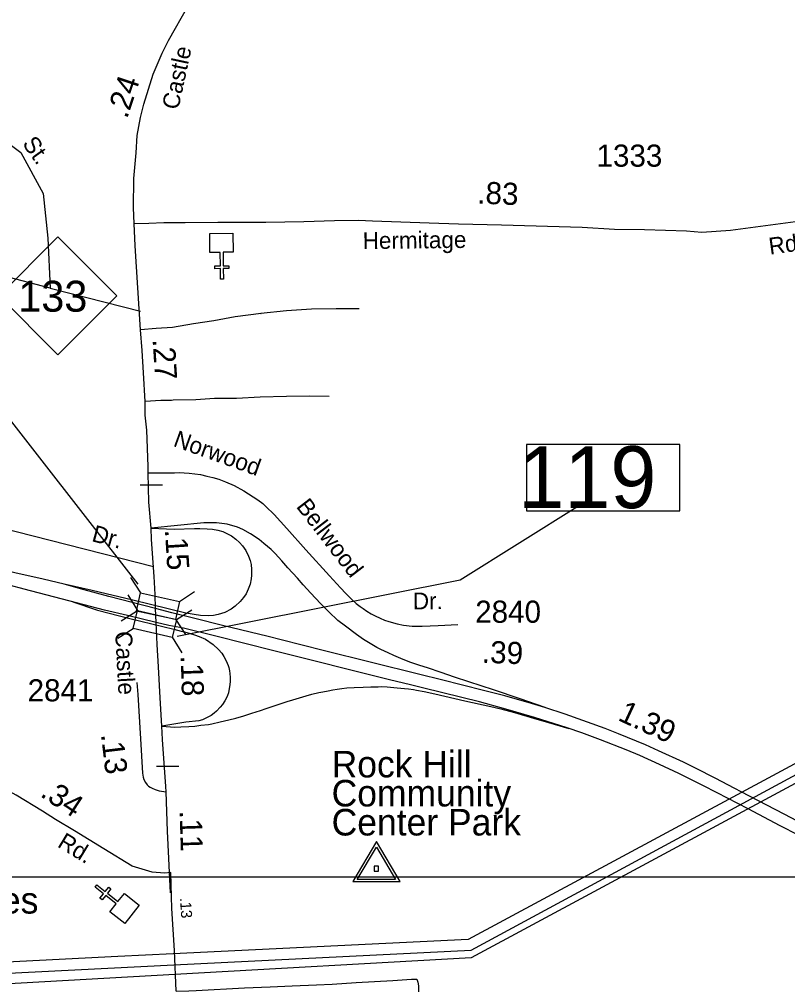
# Model space of a CAD drawing. Extents: x 2290055 to 2389491, y 66597 to 237875.
# Drawn here: x 2324627 to 2328969, y 206121 to 211575 of the extents above; entities that cross this region are included whole.
import ezdxf

# ---------------------------------------------------------------- set-up
doc = ezdxf.new("R2010")
doc.units = 0
for name, color, linetype in [('Exist Boundary Land Use Park Urban  Label', 7, 'Continuous'), ('Exist Boundary Political Urban Extension UEB', 7, 'Continuous'), ('Exist Cultural Church CELL', 7, 'Continuous'), ('Exist Cultural Church Label', 7, 'Continuous'), ('Exist Road Non-System Type 51', 7, 'Continuous'), ('Exist Road Non-System Type 51 Label', 7, 'Continuous'), ('Exist Road Primary Interstate Divided Center Attributed', 7, 'Continuous'), ('Exist Road Primary Interstate Mileage Hundredths English Label', 7, 'Continuous'), ('Exist Road Primary Interstate Ramp 1 Lane Attributed', 7, 'Continuous'), ('Exist Road Primary Interstate Structure Standard Bridge CELL', 7, 'Continuous'), ('Exist Road Primary Interstate Structure Standard Bridge Number Label', 7, 'Continuous'), ('Exist Road Primary NC Label', 7, 'Continuous'), ('Exist Road Primary NC Service Mileage Hundredths English Label', 7, 'Continuous'), ('Exist Road Primary NC Shield CELL', 7, 'Continuous'), ('Exist Road Primary NC Shield Number Label', 7, 'Continuous'), ('Exist Road Primary NC Structure Standard Bridge CELL', 7, 'Continuous'), ('Exist Road Primary NC UnDivided 4 Lane Attributed', 7, 'Continuous'), ('Exist Road Secondary Mileage Hundredths English Label', 7, 'Continuous'), ('Exist Road Secondary Type 51 Attributed', 7, 'Continuous'), ('Exist Road Secondary Type 51 Label', 7, 'Continuous'), ('Exist Road Secondary Type 51 Number Label', 7, 'Continuous'), ('Exist Survey Geodetic Marker CELL', 7, 'Continuous'), ('Exist Utilities Electrical Transmission Line', 7, 'Continuous'), ('Map Preparation Inset Cut Line', 7, 'Continuous')]:
    doc.layers.add(name, color=color, linetype=linetype)

msp = doc.modelspace()

# ---------------------------------------------------------------- linework, layer by layer
at = {"layer": 'Exist Boundary Political Urban Extension UEB'}
for points in [[(2331525.8, 209760.7), (2331275.7, 208586.5), (2327163.6, 206375.8), (2325496, 206294.9)], [(2325496, 206294.9), (2325184.4, 206279.7), (2323483.8, 206193.2), (2323192.2, 206247.4)]]:
    msp.add_lwpolyline(points, dxfattribs=at)
at = {"layer": 'Exist Cultural Church CELL'}
for points in [[(2325835.1, 210259.6), (2325778.1, 210258.8), (2325779.1, 210182.7), (2325811.1, 210183.1), (2325811.3, 210167.1), (2325779.3, 210166.7), (2325780.1, 210106.6), (2325764, 210106.4), (2325763.3, 210166.5), (2325731.3, 210166.1), (2325731.1, 210182.1), (2325763.1, 210182.5), (2325762.1, 210258.6), (2325704.5, 210258), (2325703.1, 210364.4), (2325833.7, 210366.1)], [(2325139.4, 206533.1), (2325174.7, 206577.8), (2325115, 206625.1), (2325095.1, 206600), (2325082.6, 206610), (2325102.5, 206635), (2325055.4, 206672.4), (2325065.4, 206685), (2325112.5, 206647.6), (2325132.4, 206672.7), (2325144.9, 206662.7), (2325125, 206637.7), (2325184.6, 206590.4), (2325220.6, 206635.5), (2325304, 206569.3), (2325222.8, 206467)]]:
    msp.add_lwpolyline(points, close=True, dxfattribs=at)
at = {"layer": 'Exist Road Non-System Type 51'}
for points in [[(2322262.3, 210677.6), (2323365, 210418.1), (2323458.6, 210612.1), (2323515.4, 210768.9), (2323565.1, 210853.1), (2323702.8, 210983.2), (2323848.1, 211044.4), (2323966.6, 211052), (2324169.3, 211006.1), (2324391.1, 210952.5), (2324536.5, 210899), (2324635.9, 210822.4), (2324761.7, 210592), (2324788.5, 210337.9), (2324801.8, 210057), (2323979.8, 210271)], [(2324801.8, 210057), (2325310.9, 209926.2)], [(2326547.7, 209938.7), (2326417.7, 209939.6), (2326277.7, 209938), (2326136, 209928.4), (2325992.5, 209912.7), (2325994.5, 209912.8), (2325847.2, 209894.9), (2325726, 209872.1), (2325610.7, 209855.5), (2325493.4, 209834.9), (2325399.6, 209829.2), (2325311.3, 209821.7)], [(2326377.3, 209443.8), (2326269.2, 209445.5), (2326137.2, 209444.3), (2325987.3, 209440.3), (2325853.5, 209433), (2325729.5, 209432.1), (2325623.7, 209425.9), (2325495.8, 209422.9), (2325487.8, 209422.5), (2325425.8, 209422.1), (2325338.2, 209416)], [(2323830.8, 208880), (2325384.9, 208484.4)]]:
    msp.add_lwpolyline(points, dxfattribs=at)
at = {"layer": 'Exist Road Primary Interstate Divided Center Attributed'}
for points in [[(2325397.2, 208246.1), (2325132.6, 208314.8), (2324992.6, 208350.9), (2324880, 208383.4), (2324761, 208411.6), (2324602, 208448.3), (2324377.2, 208503.7), (2324261.6, 208530.8), (2323993.3, 208594.5), (2323729.8, 208661.3), (2323492.9, 208719.6), (2323395.9, 208744.9), (2323281.1, 208773.8), (2323190.2, 208796.7), (2322904.5, 208862.8), (2322789.7, 208887.4), (2322713.3, 208901.9), (2322651.2, 208913.9), (2322503.9, 208939.8), (2322287.9, 208962.1), (2322185.8, 208971.1), (2322035.8, 208980.1), (2321898.7, 208983.1), (2321766.4, 208981.3)], [(2325400.5, 208167.6), (2325238.6, 208206.1), (2325108.2, 208237), (2324871.6, 208299.2), (2324691.1, 208346.8), (2324534.1, 208386.8), (2324233.2, 208457.4), (2323862.9, 208551.2), (2323549.9, 208630.3), (2323138.9, 208732.5), (2322886.5, 208792.6), (2322767.3, 208821.3), (2322655.5, 208840.2), (2322520.9, 208861.2), (2322376.5, 208880.2), (2322222, 208896.4), (2321907.8, 208911.8), (2321836.2, 208913.1), (2321744.4, 208908.2)], [(2329096.8, 207006.6), (2328949.5, 207083.6), (2328706.5, 207211.1), (2328670.3, 207229.8), (2328559.1, 207287.5), (2328452.6, 207341.6), (2328379.8, 207377.7), (2328238.5, 207441.4), (2328165, 207475.2), (2328013.5, 207538.9), (2327937, 207569), (2327710.9, 207648.4), (2327596.6, 207686.9), (2327558.1, 207698.3), (2327520.8, 207709.2), (2327369.9, 207752.4), (2327250.7, 207783.2), (2327013.1, 207842.7), (2326889.8, 207873.4), (2326344.2, 208009.9), (2326106.6, 208068.8), (2326033.2, 208088.1), (2325775.8, 208150.5), (2325618.7, 208189.7), (2325488.8, 208221.5), (2325397.2, 208246.1)], [(2329030, 206965.8), (2328926.3, 207019.1), (2328745.2, 207114.2), (2328570, 207205.3), (2328489.7, 207247), (2328353.1, 207314.3), (2328245.2, 207365.5), (2328133.2, 207415.2), (2328055.6, 207447.3), (2327910.6, 207503.4), (2327805, 207543.9), (2327722.4, 207572), (2327538.6, 207631.3), (2327376.6, 207678.4), (2327226.6, 207718.3), (2326913.7, 207796), (2326837.6, 207814.1), (2326719.2, 207844.2), (2326066.2, 208007.1), (2325736.9, 208089.3), (2325555, 208134.7), (2325471.7, 208150.1), (2325400.5, 208167.6)]]:
    msp.add_lwpolyline(points, dxfattribs=at)
at = {"layer": 'Exist Road Primary Interstate Ramp 1 Lane Attributed'}
for points in [[(2325372, 208700.8), (2325501.6, 208695.2), (2325617.5, 208698.3), (2325646.7, 208699), (2325687.8, 208697.1), (2325718.2, 208694.7), (2325748.7, 208689.7), (2325778, 208680.9), (2325799.8, 208671), (2325825.9, 208656.6), (2325850.9, 208638.6), (2325871.4, 208619.9), (2325888.7, 208601.3), (2325907.4, 208573.2), (2325922.4, 208542.7), (2325931.1, 208517.8), (2325937.3, 208494.1), (2325939.8, 208466.7), (2325939.2, 208434.9), (2325937.9, 208413.7), (2325931.1, 208383.8), (2325921.1, 208356.4), (2325908.7, 208329), (2325894.3, 208308.7), (2325875, 208285.6), (2325847.6, 208258.8), (2325823.3, 208242), (2325789, 208223.9), (2325750.4, 208212.1), (2325723.6, 208206.5), (2325693.7, 208204), (2325651.4, 208206.5), (2325568.5, 208220.8), (2325269.4, 208293.2), (2325039.6, 208347.4), (2324879.9, 208383.4)], [(2327598, 207686.5), (2327457, 207736.4), (2327307.3, 207786.3), (2327166.5, 207832.6), (2327086.8, 207859.1), (2327011.5, 207884.7), (2326933.1, 207910.4), (2326889.4, 207924.3), (2326840.3, 207940.6), (2326795.3, 207957.8), (2326743.6, 207980.3), (2326710.7, 207995.5), (2326669.9, 208015.3), (2326648.1, 208026.8), (2326609.9, 208047.7), (2326571.8, 208071.7), (2326532.6, 208098.9), (2326469.8, 208146), (2326427.6, 208178.9), (2326375.8, 208227.5), (2326328.8, 208274), (2326274.1, 208333.4), (2326231.7, 208380.5), (2326199.3, 208417.1), (2326144.6, 208477), (2326110.1, 208516.3), (2326091.3, 208537.2), (2326071.9, 208556.5), (2326049.4, 208579), (2326029.1, 208597.3), (2326009.2, 208614.1), (2325982.1, 208636.3), (2325932.5, 208668.2), (2325890.7, 208693.3), (2325860, 208706.2), (2325801, 208721.9), (2325740.8, 208730.3), (2325670.3, 208731.3), (2325372, 208700.8)], [(2324928.8, 208284.2), (2325069.2, 208237.2), (2325252.2, 208190.5), (2325499.4, 208128.9), (2325540.8, 208118.3), (2325559.7, 208113.8), (2325586, 208106.3), (2325616.1, 208098), (2325644, 208088.2), (2325678.7, 208072.3), (2325722.3, 208043), (2325753.2, 208015.1), (2325770.5, 207994.7), (2325782.6, 207975.4), (2325796.1, 207951.2), (2325806.6, 207924.9), (2325810.7, 207912.4), (2325814.6, 207894.7), (2325817.1, 207878.5), (2325818.2, 207855.8), (2325818.4, 207834.6), (2325816.5, 207817.8), (2325808.5, 207770.7), (2325803.3, 207755), (2325796.9, 207740.7), (2325788.9, 207725.2), (2325775.4, 207704), (2325761.9, 207688.4), (2325741.5, 207666), (2325728.6, 207654.7), (2325712, 207642.6), (2325688.6, 207630.5), (2325662.9, 207618), (2325642.1, 207611.5), (2325568.2, 207603.2), (2325431.5, 207581.7)], [(2325431.5, 207581.7), (2325505, 207576.5), (2325540.2, 207577.8), (2325585.6, 207579.9), (2325618.6, 207582.4), (2325652.5, 207586.3), (2325695.4, 207590.9), (2325715.7, 207595.6), (2325761.7, 207605.3), (2325811.3, 207617.2), (2325850.1, 207626.9), (2325895.1, 207640), (2325940.4, 207654.4), (2325989.6, 207670.5), (2326022.6, 207681.5), (2326055.2, 207692.1), (2326101.4, 207707.8), (2326140.4, 207720.5), (2326172.6, 207730.3), (2326210.1, 207741.2), (2326248.3, 207752.3), (2326280.5, 207761.6), (2326319.9, 207770.9), (2326342.4, 207775.6), (2326372.3, 207781.9), (2326398.2, 207786.1), (2326423.2, 207790.4), (2326449.5, 207793.8), (2326477, 207797.2), (2326519.9, 207800.6), (2326569.9, 207802.7), (2326612.9, 207804.3), (2326654.5, 207804.3), (2326676.1, 207804.8), (2326706.2, 207803.5), (2326743.1, 207800.5), (2326762.4, 207798.8), (2326783.2, 207797.1), (2326803.1, 207795), (2326826, 207792.4), (2326854.4, 207788.6), (2326870.7, 207785.7), (2326914, 207777.2), (2326975, 207763.6), (2327144, 207725.5), (2327292.2, 207692.4), (2327347.2, 207679.3), (2327426, 207658.6), (2327533.1, 207626.8), (2327616.6, 207601.3), (2327732.6, 207568.5)]]:
    msp.add_lwpolyline(points, dxfattribs=at)
at = {"layer": 'Exist Road Primary Interstate Structure Standard Bridge CELL'}
for p, q in [((2325255.4, 208420.9), (2325311.1, 208334.5)), ((2325240.6, 208322.8), (2325295, 208235.5)), ((2325531.3, 208286.4), (2325617.8, 208342.1)), ((2325202.4, 208175.8), (2325288.9, 208231.6)), ((2325514.4, 208184.2), (2325601.7, 208238.7)), ((2325509.6, 208185.8), (2325565.3, 208099.3)), ((2325184, 208078.5), (2325271.3, 208133)), ((2325491.2, 208084), (2325545.7, 207996.7))]:
    msp.add_line(p, q, dxfattribs=at)
for points in [[(2325311.1, 208334.5), (2325531.4, 208286.8), (2325509.2, 208183.9), (2325288.9, 208231.6)], [(2325295, 208235.5), (2325514.6, 208184.7), (2325490.8, 208082.1), (2325271.3, 208133)]]:
    msp.add_lwpolyline(points, close=True, dxfattribs=at)
at = {"layer": 'Exist Road Primary Interstate Structure Standard Bridge Number Label'}
for points in [[(2325298.7, 208383.1), (2324145, 209861.8), (2324031.3, 210398)], [(2325518.1, 208090.6), (2327118.6, 208407.5), (2327793, 208830)]]:
    msp.add_lwpolyline(points, dxfattribs=at)
msp.add_lwpolyline([(2328359.8, 209173.5), (2327493.4, 209173.5), (2327493.4, 208797.8), (2328359.8, 208797.8)], close=True, dxfattribs=at)
at = {"layer": 'Exist Road Primary NC Shield CELL'}
msp.add_lwpolyline([(2324511.9, 210012.9), (2324844.8, 210345.9), (2325177.8, 210012.9), (2324844.8, 209679.9)], close=True, dxfattribs=at)
at = {"layer": 'Exist Road Primary NC Structure Standard Bridge CELL'}
for p, q in [((2325309.2, 208945.9), (2325435.6, 208945.9)), ((2325402, 207355.1), (2325528.5, 207355.1))]:
    msp.add_line(p, q, dxfattribs=at)
at = {"layer": 'Exist Road Primary NC UnDivided 4 Lane Attributed'}
for points in [[(2325276.3, 210421.3), (2325272.2, 210510.7), (2325273.5, 210675.7), (2325287.1, 210821.2), (2325293.9, 210919), (2325312.1, 211021.3), (2325330.3, 211096.3), (2325382.6, 211265.3), (2325434.3, 211384.6), (2325469.2, 211455.1), (2325580.9, 211651.8)], [(2325355.2, 209012.5), (2325354.6, 209048.1), (2325347, 209254.1), (2325337.5, 209338), (2325338.2, 209416), (2325329.3, 209577.9), (2325321.4, 209703.6), (2325311.3, 209821.7), (2325281.1, 210295.3), (2325276.3, 210421.3)], [(2325372, 208700.8), (2325358, 208846.2), (2325355.2, 209012.5)], [(2325397.2, 208246.1), (2325395.6, 208324.5), (2325389.2, 208426.7), (2325373.5, 208636.6), (2325372, 208700.8)], [(2325400.5, 208167.6), (2325397.2, 208246.1)], [(2325431.5, 207581.7), (2325422.8, 207741.2), (2325413.8, 207917.1), (2325405.6, 208042.9), (2325400.5, 208167.6)], [(2325456.4, 207211.4), (2325455.5, 207239.8), (2325436.9, 207505.3), (2325431.5, 207581.7)], [(2325481.7, 206640), (2325463.7, 206987.8), (2325456.4, 207211.4)], [(2325513.1, 206084.5), (2325504.8, 206313.3), (2325489.2, 206552.1), (2325482.6, 206755.4)]]:
    msp.add_lwpolyline(points, dxfattribs=at)
at = {"layer": 'Exist Road Secondary Type 51 Attributed'}
for points in [[(2325276.3, 210421.3), (2325358, 210423.7), (2325444, 210426.8), (2325563.6, 210427.5), (2325748.5, 210428.5), (2326020, 210429.9), (2326235.1, 210432.7), (2326408.4, 210438.2), (2326543.8, 210440.2), (2326622.8, 210436.1), (2326943.8, 210425.8), (2327109.4, 210419.6), (2327352.1, 210413.4), (2327807.2, 210401), (2327990.7, 210390.4), (2328160.1, 210386.9), (2328396.5, 210379.8), (2328484.7, 210372.8), (2328644.9, 210383.2), (2329126.1, 210447.8), (2329283.5, 210471.2), (2329355, 210483.5), (2329614.8, 210559.8)], [(2325355.2, 209012.5), (2325503.6, 209013.3), (2325532.2, 209013.9), (2325558.1, 209012.5), (2325586.9, 209011.1), (2325618.3, 209007.4), (2325651.3, 209002.7), (2325687.2, 208994.6), (2325720.2, 208987.1), (2325754.2, 208976.2), (2325792, 208962), (2325841.1, 208941.3), (2325895.8, 208911.5), (2325975.7, 208859.4), (2326003, 208839.6), (2326020.5, 208822.6), (2326066.8, 208777.3), (2326139.4, 208697.9), (2326246, 208578.7), (2326379.9, 208430.2), (2326441.6, 208362.4), (2326471.8, 208330.8), (2326492.1, 208310), (2326509.6, 208293), (2326531.3, 208274.1), (2326553, 208257.1), (2326569.4, 208245.4), (2326591.1, 208230.7), (2326614.7, 208216.6), (2326637.3, 208204.3), (2326666.6, 208191.1), (2326691.2, 208181.2), (2326714.3, 208173.6), (2326761.5, 208160.4), (2326798.3, 208152.8), (2326847.8, 208147.2), (2326903.2, 208146.3), (2326993.8, 208151), (2327105.2, 208156.7)], [(2325291.4, 207827.4), (2325297.1, 207760.7), (2325311.9, 207509.3), (2325323.1, 207316.5), (2325326.7, 207294), (2325331.3, 207279.7), (2325339.5, 207263.4), (2325348.7, 207250.6), (2325357.3, 207241.9), (2325366.5, 207236.3), (2325378.3, 207231.2), (2325394.6, 207223), (2325412, 207217.9), (2325417.1, 207216.4), (2325456.4, 207211.4)], [(2325482.6, 206755.4), (2325447.6, 206750.8), (2325377.6, 206756.6), (2325264.8, 206790.5), (2325104, 206888), (2324939.6, 206990), (2324830.8, 207053.4), (2324758.4, 207101), (2324610.1, 207191.1), (2324550, 207223.4), (2324479.4, 207259.9), (2324430.4, 207282.1), (2324361.6, 207306.6), (2324288.2, 207328.6), (2323835.2, 207444.1), (2323831.3, 207446)], [(2325513.1, 206084.5), (2325584.4, 206087), (2325626.4, 206087.6), (2325900.2, 206102.3), (2326044, 206108.8), (2326168, 206114.9), (2326305.8, 206119.4), (2326395.7, 206122.9), (2326529.6, 206133.2), (2326737.4, 206144.9), (2326843.3, 206152.7), (2326873.4, 206151.3), (2326879.6, 206135.3), (2326882.1, 206113.4), (2326881.5, 206027.3), (2326887.2, 205935.3), (2326890.6, 205849.5), (2326900.4, 205637.6), (2326904, 205545.7), (2326915.2, 205247.6), (2326911.3, 205128.8)]]:
    msp.add_lwpolyline(points, dxfattribs=at)
at = {"layer": 'Exist Survey Geodetic Marker CELL'}
for points in [[(2326778.4, 206703.4), (2326644.5, 206929.5), (2326511, 206703.4)], [(2326752.5, 206715.5), (2326537, 206715.5), (2326644.5, 206897.7)], [(2326656.8, 206762.1), (2326656.8, 206790.4), (2326632.5, 206790.4), (2326632.5, 206762.1)]]:
    msp.add_lwpolyline(points, close=True, dxfattribs=at)
at = {"layer": 'Exist Utilities Electrical Transmission Line'}
msp.add_line((2325505.4, 206178.5), (2324392, 206115.9), dxfattribs=at)
for points in [[(2325501.1, 206232.5), (2327179.8, 206316.7), (2331394.7, 208592.1)], [(2331388.4, 208536.1), (2327180.1, 206272.7), (2325505.4, 206178.5)], [(2323237.9, 206150.1), (2323372.2, 206125.7), (2325501.1, 206232.5)]]:
    msp.add_lwpolyline(points, dxfattribs=at)
at = {"layer": 'Map Preparation Inset Cut Line'}
msp.add_lwpolyline([(2316877.7, 206729.9), (2331165.3, 206729.9), (2331165.3, 197552.6), (2316877.7, 197552.6)], close=True, dxfattribs=at)

# ---------------------------------------------------------------- texts
at = {"layer": 'Exist Boundary Land Use Park Urban  Label'}
for s, p in [('Rock Hill ', (2326391.8, 207291.8)), ('Community ', (2326391.8, 207127.8)), ('Center Park', (2326391.8, 206963.8))]:
    msp.add_text(s, height=150, dxfattribs=at).set_placement(p)
at = {"layer": 'Exist Cultural Church Label'}
msp.add_text('St. James', height=150, dxfattribs=at).set_placement((2323843.2, 206522.8))
at = {"layer": 'Exist Road Non-System Type 51 Label'}
for s, rotation, p in [('St.', 305.4586, (2324640.6, 210872.1)), ('Dr.', 344.6224, (2325031.4, 208628))]:
    msp.add_text(s, height=95, rotation=rotation, dxfattribs=at).set_placement(p)
at = {"layer": 'Exist Road Primary Interstate Mileage Hundredths English Label'}
msp.add_text('1.39', height=125, rotation=335.1421, dxfattribs=at).set_placement((2328003.8, 207617.5))
at = {"layer": 'Exist Road Primary Interstate Structure Standard Bridge Number Label'}
msp.add_text('119', height=350, dxfattribs=at).set_placement((2327446, 208813.4))
at = {"layer": 'Exist Road Primary NC Label'}
for rotation, p in [(77.8002, (2325525, 211060.2)), (273.0382, (2325168.7, 208115.5))]:
    msp.add_text('Castle', height=95, rotation=rotation, dxfattribs=at).set_placement(p)
at = {"layer": 'Exist Road Primary NC Service Mileage Hundredths English Label'}
for s, height, rotation, p in [('.24', 125, 71.5159, (2325235.5, 211009.8)), ('.27', 125, 273.6344, (2325380, 209767)), ('.15', 125, 273.6344, (2325449.4, 208691.2)), ('.18', 125, 271.8623, (2325538.6, 207980.4)), ('.11', 125, 271.8623, (2325532.4, 207103.7)), ('.13', 62.5, 273.7395, (2325534.6, 206610.3))]:
    msp.add_text(s, height=height, rotation=rotation, dxfattribs=at).set_placement(p)
at = {"layer": 'Exist Road Primary NC Shield Number Label'}
msp.add_text('133', height=175, dxfattribs=at).set_placement((2324621, 209923.2))
at = {"layer": 'Exist Road Secondary Mileage Hundredths English Label'}
for s, rotation, p in [('.83', 357.774, (2327213.3, 210534.3)), ('.39', 357.774, (2327239.3, 207940.1)), ('.13', 276.8104, (2325088, 207534.9)), ('.34', 326.7095, (2324739.6, 207188.1))]:
    msp.add_text(s, height=125, rotation=rotation, dxfattribs=at).set_placement(p)
at = {"layer": 'Exist Road Secondary Type 51 Label'}
for s, rotation, p in [('Hermitage', 0.6589, (2326567.9, 210277)), ('Rd.', 7.7713, (2328868.5, 210245.3)), ('Norwood', 340.2491, (2325491.7, 209165.4)), ('Bellwood', 307.5288, (2326188.1, 208821.7)), ('Dr.', 0.6589, (2326851.3, 208240.9)), ('Rd.', 328.7517, (2324837.1, 206903.3))]:
    msp.add_text(s, height=95, rotation=rotation, dxfattribs=at).set_placement(p)
at = {"layer": 'Exist Road Secondary Type 51 Number Label'}
for s, p in [('1333', (2327888.7, 210742.6)), ('2840', (2327203.2, 208165.8)), ('2841', (2324673.9, 207721.7))]:
    msp.add_text(s, height=125, dxfattribs=at).set_placement(p)

doc.saveas('drawing.dxf')
